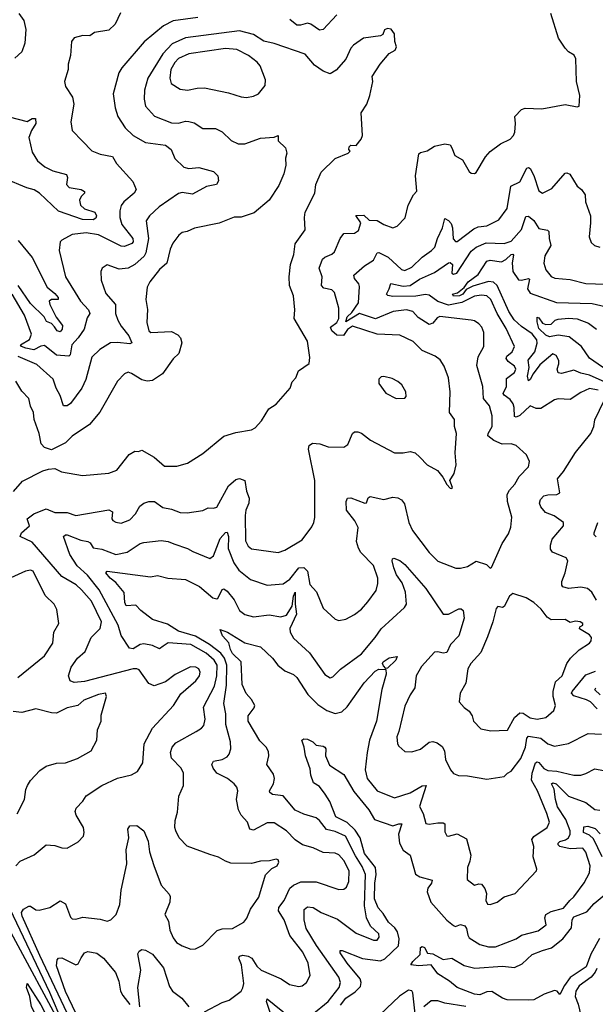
# Model space of a CAD drawing. Extents: x 1246230 to 1426786, y 660032 to 763141.
# Tile 436 of 566: x 1409493 to 1412799, y 688809 to 694460. Entities that reach past the tile are written whole.
import ezdxf

# ---------------------------------------------------------------- set-up
doc = ezdxf.new("R2010")
doc.units = 0

msp = doc.modelspace()

# ---------------------------------------------------------------- linework, layer by layer
at = {"layer": '0CON10XD'}
for points in [[(1410070.9, 694499.1), (1410041.9, 694435), (1410005, 694401.1), (1409922.9, 694387.1), (1409895, 694367.5), (1409855, 694370), (1409805, 694356.2), (1409790.8, 694335), (1409784, 694255), (1409771.4, 694205), (1409772, 694175), (1409749.2, 694105), (1409755, 694076.7), (1409795.8, 694015), (1409804, 693975), (1409786.7, 693875), (1409793.8, 693825), (1409853.8, 693763.8), (1409907, 693707), (1409955, 693688.5), (1410026, 693675), (1410048.6, 693635), (1410142.2, 693532.2), (1410161.1, 693485), (1410150, 693465), (1410090.9, 693415), (1410076.5, 693393.5), (1410067, 693363), (1410068.2, 693325), (1410078.9, 693285), (1410141.8, 693205), (1410145.4, 693185), (1410136.9, 693175), (1410095, 693159.2), (1410075, 693159.7), (1409945, 693226.2), (1409875, 693237.5), (1409793.4, 693226.6), (1409734.5, 693195.5), (1409726, 693185), (1409720, 693135), (1409756.2, 692985), (1409841.8, 692845), (1409887.5, 692795), (1409895.4, 692774.6), (1409880.9, 692749.1), (1409862.8, 692685), (1409828.8, 692635), (1409792, 692595), (1409783.3, 692536.7), (1409775, 692528.6), (1409704.2, 692535), (1409635, 692589.6), (1409615, 692586.7), (1409573.8, 692566.1), (1409527.5, 692575), (1409503.8, 692585), (1409496.9, 692595), (1409549.8, 692625), (1409560.6, 692655), (1409521.3, 692765), (1409449.4, 692885)], [(1409487.1, 694495), (1409516.9, 694455), (1409528.9, 694405), (1409522.5, 694325), (1409505.5, 694275), (1409465, 694240)], [(1410515, 694472.3), (1410375, 694453.8), (1410318.6, 694425), (1410207, 694333), (1410078.6, 694185), (1410061.9, 694155), (1410030, 694035), (1410040.6, 693955), (1410057.1, 693905), (1410098.9, 693838.9), (1410145, 693795.5), (1410215, 693755.5), (1410330.8, 693740.8), (1410362, 693715), (1410384.4, 693664.4), (1410434.7, 693614.7), (1410465, 693605.5), (1410521.1, 693611.1), (1410605, 693590), (1410630, 693565), (1410634, 693536), (1410622.5, 693515), (1410565, 693503.5), (1410485, 693459.6), (1410425, 693468.2), (1410405, 693463.6), (1410294.3, 693385.7), (1410238.1, 693335), (1410218.2, 693305), (1410233.1, 693205), (1410217.2, 693122.8), (1410207.7, 693102.3), (1410154.8, 693055.2), (1410115, 693035.2), (1410065, 693027.7), (1409995, 693052.5), (1409965.8, 693034.2), (1409958, 693015), (1409961.4, 692965), (1409988, 692888), (1410042.5, 692825), (1410043, 692775), (1410055.6, 692735.6), (1410075, 692700.5), (1410118.7, 692645), (1410136.9, 692605), (1410125, 692600.5), (1410055, 692608.5), (1410015, 692606.4), (1409953.1, 692566.9), (1409906.2, 692523.8), (1409873.6, 692395), (1409849.2, 692345), (1409785, 692257.3), (1409765, 692244), (1409745, 692243.6), (1409725.6, 692304.4), (1409701.5, 692345), (1409685, 692398.1), (1409591.9, 692481.9), (1409485, 692527.9)], [(1411315, 694487.5), (1411235, 694403.3), (1411215, 694401.1), (1411165, 694433.8), (1411145, 694440.4), (1411105, 694428.3), (1411085, 694429.2), (1411045, 694461.2)], [(1411974.3, 693724.3), (1411991.4, 693681.4), (1412036.4, 693656.4), (1412075, 693590), (1412085, 693580), (1412105, 693576.7), (1412115, 693582.5), (1412167.4, 693672.6), (1412195.4, 693704.6), (1412255, 693748.6), (1412308.8, 693775), (1412329.4, 693795), (1412337.1, 693815), (1412341.1, 693865), (1412336, 693905), (1412375, 693945.8), (1412395, 693952), (1412491.7, 693948.3), (1412625, 693973.8), (1412695, 693960), (1412706, 693964), (1412710, 694025), (1412690.8, 694105), (1412686.2, 694235), (1412677.7, 694257.7), (1412645, 694276.7), (1412625, 694296.7), (1412587.5, 694355), (1412542.9, 694495)], [(1409457, 691753), (1409508.6, 691811.4), (1409625, 691870.5), (1409658.9, 691881.1), (1409694.4, 691884.4), (1409732.5, 691865), (1409854.3, 691844.3), (1410005, 691857.8), (1410050, 691875), (1410121.2, 691965), (1410155, 691983.3), (1410175, 691982.5), (1410195, 691990), (1410265, 691949.2), (1410325, 691897.5), (1410395, 691898.6), (1410456.2, 691915), (1410545, 691971.4), (1410665, 692069.4), (1410735, 692091.5), (1410824.1, 692105.9), (1410845, 692118.8), (1410882.2, 692157.8), (1410923.6, 692226.4), (1410965, 692254), (1411046, 692345), (1411058.3, 692381.7), (1411078.8, 692405), (1411093.3, 692445), (1411155, 692487.5), (1411158.3, 692521.7), (1411145.9, 692615.9), (1411069.2, 692745), (1411072.5, 692795), (1411065.8, 692875), (1411041.4, 692935), (1411040, 692985), (1411047.8, 693055), (1411066.9, 693113.1), (1411075.5, 693174.5), (1411132, 693255), (1411128.6, 693325), (1411133.1, 693355), (1411188.6, 693465), (1411194.4, 693515), (1411225, 693586.2), (1411305, 693663.3), (1411380, 693695), (1411390, 693705), (1411382.5, 693715), (1411385, 693730), (1411395, 693740), (1411425, 693737.5), (1411453.3, 693775), (1411461.2, 693795), (1411454.3, 693925), (1411485.8, 693975), (1411504, 694025), (1411520, 694105), (1411516.7, 694135), (1411563.8, 694205), (1411614.4, 694265.6), (1411648.8, 694285), (1411656.2, 694305), (1411646.7, 694335), (1411645, 694380), (1411626.4, 694406.4), (1411605, 694410), (1411587, 694403), (1411577.5, 694375), (1411565, 694367.5), (1411467.5, 694355), (1411410, 694315), (1411395, 694296.7), (1411365.6, 694234.4), (1411309.7, 694170.3), (1411275, 694150), (1411235, 694164.2), (1411185, 694198.6), (1411132.4, 694262.4), (1410955, 694323.6), (1410895, 694337.8), (1410835, 694375.3), (1410755, 694395.9), (1410445, 694357.1), (1410368.3, 694321.7), (1410314.8, 694265.2), (1410228.7, 694125), (1410210.3, 694055), (1410207.3, 694005), (1410216.2, 693965), (1410267.4, 693907.4), (1410365, 693868.7), (1410405, 693866), (1410445, 693877.3), (1410465, 693876.8), (1410495, 693867.5), (1410545, 693835.7), (1410616.4, 693836.4), (1410655, 693816.9), (1410706.7, 693766.7), (1410748.3, 693748.3), (1410785, 693747.8), (1410875, 693780), (1410953.3, 693786.7), (1410976.4, 693796.4), (1410977.5, 693765), (1411018.8, 693725), (1411027.1, 693695), (1411020, 693665), (1411020.8, 693625), (1411009.4, 693575), (1410981.2, 693508.8), (1410925.4, 693424.6), (1410838.9, 693351.1), (1410816.4, 693343.6), (1410765, 693327.5), (1410725, 693327.5), (1410637.6, 693292.4), (1410495.9, 693264.1), (1410455, 693243.8), (1410425, 693238.8), (1410405.9, 693224.1), (1410372.4, 693177.6), (1410356.3, 693143.7), (1410337.8, 693062.2), (1410295, 693027.5), (1410239.5, 692955), (1410225.4, 692924.6), (1410216.7, 692855), (1410227.2, 692797.2), (1410222.7, 692722.7), (1410235, 692674.2), (1410245.5, 692665.6), (1410365, 692670), (1410401.3, 692651.3), (1410416.2, 692635), (1410424, 692605), (1410407.5, 692545), (1410375, 692513.8), (1410313.1, 692426.9), (1410255, 692388.9), (1410225, 692385.6), (1410193.7, 692393.7), (1410135, 692430.6), (1410115, 692436.7), (1410095, 692427.1), (1410054.7, 692385.3)], [(1410795, 694014.4), (1410835, 694021.1), (1410864.6, 694035.4), (1410903.3, 694083.3), (1410904.2, 694115.8), (1410873.6, 694195), (1410857.3, 694217.3), (1410806.7, 694255), (1410739.4, 694289.4), (1410675.5, 694294.5), (1410465, 694264.2), (1410405, 694237.9), (1410383.8, 694215), (1410361.3, 694175), (1410355.5, 694125.6), (1410363.1, 694095), (1410415, 694061.4), (1410456.4, 694056.4), (1410512, 694068.1), (1410555, 694069.1), (1410691.2, 694041.2), (1410765, 694016.7), (1410795, 694014.4)], [(1409433.1, 693903.1), (1409535, 693876.7), (1409565, 693893.2), (1409583.9, 693893.9), (1409585.5, 693864.5), (1409560.3, 693825), (1409545.3, 693785), (1409565, 693700.8), (1409595, 693650.6), (1409637.1, 693615), (1409682.4, 693592.4), (1409761.5, 693571.5), (1409767.1, 693555), (1409760.8, 693515), (1409777.8, 693497.8), (1409845.7, 693485.7), (1409864.5, 693475), (1409864.6, 693465), (1409845.4, 693445), (1409836.5, 693425), (1409842.5, 693395), (1409864.3, 693374.3), (1409925.2, 693355.2), (1409934.6, 693335), (1409929.5, 693320.5), (1409915, 693311.7), (1409853.8, 693313.8), (1409715, 693361), (1409606.7, 693465), (1409575, 693484.3), (1409534.7, 693494.7), (1409405, 693548.2)], [(1409470, 689605), (1409495, 689630.8), (1409575, 689667.5), (1409645, 689724.2), (1409695, 689721.4), (1409735, 689707.5), (1409765, 689706), (1409828.8, 689741.2), (1409858.8, 689775), (1409864, 689795), (1409860, 689825), (1409817.5, 689895), (1409812, 689915), (1409816.2, 689935), (1409854.6, 689975.4), (1409874.1, 690005.9), (1409965, 690064.5), (1410055, 690107.1), (1410134.4, 690125.6), (1410168.8, 690145), (1410200, 690195), (1410207.8, 690305), (1410255.8, 690394.2), (1410376.9, 690525), (1410418.9, 690591.1), (1410505, 690665.5), (1410524.6, 690695), (1410529.2, 690715), (1410521.1, 690735), (1410504.7, 690744.7), (1410474, 690746), (1410385, 690701.9), (1410330.3, 690659.7), (1410265, 690637.1), (1410235, 690650.8), (1410179.3, 690729.3), (1410165, 690735.6), (1410145, 690734.5), (1409865, 690661.8), (1409805.8, 690655.8), (1409783.3, 690665), (1409773.5, 690695), (1409788.7, 690745), (1409825, 690796.7), (1409868.9, 690835), (1409903.1, 690915), (1409955, 690966.2), (1409962.7, 691005), (1409905, 691122.7), (1409847.9, 691187.9), (1409816.3, 691216.3), (1409735.5, 691265.5), (1409565, 691461.9), (1409496.2, 691495), (1409502.5, 691515), (1409548.6, 691555), (1409536.5, 691595), (1409574.3, 691625), (1409645, 691652.5), (1409695, 691632.7), (1409765, 691631.1), (1409815, 691614), (1410005, 691648.1), (1410026.2, 691635), (1410022.5, 691595), (1410026.9, 691586.9), (1410045, 691575.7), (1410075, 691571.4), (1410125, 691590.5), (1410157.3, 691625), (1410182.4, 691667.6), (1410206.7, 691685), (1410235, 691694.3), (1410266.2, 691695), (1410315, 691661.1), (1410365, 691651.1), (1410415, 691631.5), (1410455, 691630.5), (1410545, 691644.4), (1410575, 691659.2), (1410605, 691656.7), (1410625, 691663.3), (1410691.5, 691785), (1410735, 691820.9), (1410755, 691827.1), (1410785.5, 691815), (1410795.4, 691755), (1410810.8, 691715), (1410808.9, 691685), (1410790.8, 691645), (1410787.9, 691615), (1410788.8, 691468.8), (1410805, 691438.6), (1410825, 691422.7), (1410976.8, 691403.2), (1411015, 691415.5), (1411114.4, 691475.6), (1411170.3, 691549.7), (1411182.5, 691575), (1411187, 691603), (1411186.9, 691815), (1411151.1, 691995), (1411155, 692016.2), (1411175, 692030.8), (1411216.8, 692026.8), (1411265, 692008.5), (1411355, 692006.9), (1411377, 692023), (1411405, 692086.2), (1411415, 692094), (1411435, 692095.8), (1411455, 692087.5), (1411506.6, 692046.6), (1411645, 691974.2), (1411695, 691974.4), (1411735, 691982.5), (1411764.2, 691974.2), (1411790.3, 691950.3), (1411833.8, 691905), (1411892.1, 691872.1), (1411923.3, 691835), (1411945, 691792.5), (1411965, 691772.5), (1411975, 691770), (1411977.5, 691775), (1411962.5, 691815), (1411987.5, 691855), (1412000, 691905), (1411993.3, 691975), (1412000.8, 692085), (1411989.2, 692125), (1411989.2, 692165), (1411961.4, 692205), (1411964.4, 692325), (1411955.4, 692405), (1411931.2, 692471.2), (1411907.4, 692507.4), (1411879.8, 692529.8), (1411805, 692561.8), (1411752.7, 692612.7), (1411675, 692650.5), (1411545, 692654.8), (1411405, 692700.8), (1411375, 692682.8), (1411352, 692648), (1411315, 692649.6), (1411284.9, 692675), (1411277.2, 692695), (1411315, 692723.1), (1411326.3, 692745), (1411326.2, 692805), (1411301.5, 692895), (1411285, 692910.4), (1411239.8, 692919.8), (1411225.9, 692935), (1411230, 692985), (1411212.9, 693035), (1411232.2, 693085), (1411245, 693098.1), (1411285.4, 693114.6), (1411301.5, 693128.5), (1411333.6, 693205), (1411355, 693233.1), (1411415, 693236), (1411439.1, 693250.9), (1411451.1, 693295), (1411423.1, 693336.9), (1411468.9, 693339), (1411500.2, 693310.2), (1411545, 693308.2), (1411585, 693284.3), (1411635, 693266), (1411660, 693275), (1411706.1, 693323.9), (1411723.3, 693395), (1411753.8, 693455), (1411774, 693476), (1411765.4, 693565), (1411785, 693690), (1411795, 693698.8), (1411833, 693707), (1411875.6, 693734.4), (1411935, 693747.1), (1411965, 693741.2), (1411974.3, 693724.3)], [(1412174.1, 691334.1), (1412195, 691312.5), (1412203, 691317), (1412262.9, 691455), (1412300.9, 691509.1), (1412312.7, 691547.3), (1412319.1, 691605), (1412294.1, 691695.9), (1412293.1, 691735), (1412305, 691760), (1412337.1, 691795), (1412362.1, 691837.9), (1412414.2, 691895), (1412420.8, 691925), (1412403.4, 691963.4), (1412345, 692017.1), (1412315, 692026.7), (1412263.3, 692023.3), (1412215, 692044.5), (1412181.4, 692071.4), (1412183.3, 692085), (1412206.8, 692125), (1412206.9, 692186.9), (1412190.8, 692245), (1412156.2, 692286.2), (1412152.7, 692355), (1412117.5, 692475), (1412125.7, 692525), (1412157.5, 692585), (1412158.5, 692665), (1412147.8, 692695), (1412129.4, 692715), (1412105, 692731.9), (1412086.4, 692736.4), (1411905, 692757.7), (1411890.1, 692749.9), (1411865, 692717.8), (1411845, 692710.4), (1411782, 692752), (1411750.5, 692785), (1411715, 692794.8), (1411637.5, 692785), (1411536.6, 692743.4), (1411445, 692773.8), (1411365, 692726.2), (1411373.1, 692755), (1411400.3, 692779.7), (1411438.3, 692835), (1411445, 692930), (1411440, 692945), (1411415.4, 692975), (1411412.5, 692995), (1411472.4, 693047.6), (1411525, 693080.6), (1411545, 693121.8), (1411555.6, 693124.4), (1411608.2, 693098.2), (1411685, 693027.1), (1411705, 693020.7), (1411745, 693040), (1411805, 693098.2), (1411857.5, 693135), (1411877.7, 693155), (1411891.4, 693205), (1411921.6, 693265), (1411935, 693318.8), (1411955, 693307.8), (1411969.9, 693289.9), (1411978.2, 693265), (1411982.9, 693202.9), (1411995, 693188), (1412005, 693187.5), (1412100.1, 693259.9), (1412125, 693270.9), (1412175, 693277.9), (1412245, 693312.2), (1412292.7, 693377.3), (1412313.8, 693505), (1412365, 693530.5), (1412405, 693608), (1412415, 693612.5), (1412425, 693605.8), (1412446.3, 693566.3), (1412475, 693478), (1412495, 693464.4), (1412548.6, 693491.4), (1412625, 693579.2), (1412635, 693582), (1412653.2, 693573.2), (1412694.3, 693505), (1412718.8, 693485), (1412740.8, 693455), (1412741.4, 693415), (1412770, 693335), (1412770, 693295), (1412762.5, 693215), (1412775, 693182.5), (1412793.3, 693165), (1412825, 693154.2)], [(1412815.4, 692335), (1412765, 692344.6), (1412715, 692321.1), (1412655, 692281.4), (1412585, 692284.4), (1412565, 692279.4), (1412485, 692228.2), (1412458, 692228), (1412425, 692243.3), (1412365, 692188.1), (1412345, 692178.8), (1412335, 692182), (1412333.3, 692235), (1412326.7, 692255), (1412309.8, 692279.8), (1412274.8, 692304.8), (1412270, 692315), (1412287.9, 692355), (1412289.2, 692400.8), (1412334.6, 692435), (1412342, 692455), (1412335, 692471.2), (1412297.7, 692497.7), (1412285.9, 692515), (1412291.2, 692528.8), (1412320.7, 692555), (1412333.6, 692585), (1412287.1, 692687.1), (1412234.4, 692775), (1412199.4, 692855), (1412175, 692875.3), (1412145, 692878.6), (1412105, 692873.3), (1412032, 692838), (1411955, 692822.4), (1411893.3, 692843.3), (1411845, 692879.6), (1411824, 692884), (1411766.9, 692873.1), (1411635, 692872.6), (1411607.5, 692877.5), (1411598.6, 692885), (1411615.2, 692915), (1411623.4, 692946.6), (1411695, 692931), (1411734.8, 692935.2), (1411788.8, 692971.2), (1411875, 693010.2), (1411955, 693065.4), (1411965, 693066.9), (1411977.7, 693055), (1411974.7, 693004.7), (1411985, 693000), (1412004, 693005), (1412085, 693132.4), (1412115, 693154.7), (1412171, 693179), (1412275, 693176.4), (1412315, 693190), (1412374.2, 693255.8), (1412400, 693330), (1412415, 693331.8), (1412445, 693307.3), (1412475, 693262.7), (1412523.3, 693253.3), (1412532.5, 693245), (1412532.7, 693205), (1412543.2, 693165), (1412509.5, 693105), (1412502.5, 693062.5), (1412513.5, 693025), (1412545, 692987.1), (1412566.7, 692976.7), (1412655, 692968.8), (1412745, 692946.2), (1412855, 692942.3)], [(1409483.5, 693193.5), (1409565, 693095.6), (1409650, 692925), (1409695, 692888.9), (1409713.8, 692865), (1409713.3, 692855), (1409675.3, 692854.7), (1409661.8, 692845), (1409665.4, 692825), (1409703.2, 692753.2), (1409738.5, 692705), (1409736.9, 692685), (1409725, 692669.4), (1409708.1, 692675), (1409692.9, 692697.1), (1409675, 692716.6), (1409647.6, 692727.6), (1409633.1, 692755), (1409555, 692830.8), (1409484.9, 692934.9)], [(1412855, 692380), (1412765, 692419.7), (1412715, 692432.1), (1412675, 692449.8), (1412605, 692430), (1412585, 692433.3), (1412580, 692455), (1412589.7, 692485), (1412589.1, 692505), (1412574, 692534), (1412555, 692542.7), (1412480.5, 692479.5), (1412441.9, 692428.1), (1412425, 692394.4), (1412415, 692388), (1412410, 692415), (1412418.3, 692465), (1412413.5, 692506.5), (1412451.6, 692555), (1412464.3, 692604.2), (1412463.4, 692623.4), (1412435, 692658.1), (1412375, 692698.8), (1412331.7, 692738.3), (1412301, 692785), (1412235.1, 692935.1), (1412213.3, 692953.3), (1412185, 692957.4), (1412095, 692930.8), (1412057.5, 692912.5), (1412037.7, 692885), (1412019.4, 692875), (1411985, 692874.4), (1411979.2, 692885), (1412006.6, 692893.4), (1412046.3, 692923.6), (1412068.4, 692955), (1412125, 692997.6), (1412175.2, 693074.8), (1412195, 693080.9), (1412259.1, 693070.9), (1412285, 693084.7), (1412315, 693113.3), (1412325.2, 693115.2), (1412328.1, 693108.1), (1412320.2, 693065), (1412324.2, 693014.2), (1412357.8, 692967.8), (1412375, 692965.2), (1412415, 692975.4), (1412420.8, 692970.8), (1412409.4, 692915), (1412425, 692890.4), (1412575, 692836.4), (1412781.1, 692831.1), (1412854.4, 692814.4)], [(1412919.7, 692409.7), (1412765, 692518.6), (1412718.5, 692585), (1412649.3, 692639.3), (1412585, 692649.7), (1412535, 692640.5), (1412515, 692650.2), (1412475, 692688.8), (1412464.1, 692725.9), (1412465, 692752.5), (1412475, 692750), (1412495, 692719.1), (1412515, 692711.4), (1412545, 692713.2), (1412568.8, 692735), (1412585, 692741.3), (1412645, 692747.3), (1412695, 692744), (1412758.8, 692718.8), (1412805.7, 692685)], [(1410054.7, 692385.3), (1409952.7, 692207.3), (1409893, 692137), (1409795, 692069.2), (1409755, 692031.9), (1409675, 691991.4), (1409635, 692004.2), (1409616.4, 692026.4), (1409605.4, 692085.4), (1409575.7, 692165), (1409572.9, 692205), (1409555, 692242.5), (1409545, 692286), (1409505, 692328), (1409470.8, 692385)], [(1411655, 692286.7), (1411705, 692287.5), (1411713, 692297), (1411710, 692325), (1411686.7, 692365), (1411665, 692383.8), (1411631.7, 692401.7), (1411585, 692413.3), (1411569.3, 692410.7), (1411555, 692397.5), (1411555, 692372.5), (1411595, 692316.7), (1411655, 692286.7)], [(1412805, 691129.5), (1412777.7, 691175), (1412754, 691195), (1412715, 691204.2), (1412645, 691196.1), (1412612.9, 691205), (1412605.5, 691215), (1412606.2, 691235), (1412625.4, 691285), (1412641.4, 691355), (1412631.1, 691371.1), (1412552.5, 691405), (1412542, 691422), (1412540.5, 691445), (1412550.7, 691479.3), (1412616.2, 691555), (1412616.2, 691575), (1412562.2, 691612.2), (1412512, 691632), (1412485.5, 691665), (1412478.9, 691685), (1412483.1, 691706.9), (1412503.3, 691726.7), (1412525, 691733.6), (1412577.5, 691735), (1412594.2, 691745), (1412581.9, 691825), (1412615, 691868.1), (1412685, 691976.9), (1412772.5, 692085), (1412789.2, 692125), (1412796.1, 692163.9), (1412848.9, 692275)], [(1409799.6, 688685), (1409609.2, 689089.2), (1409506.9, 689315), (1409503.5, 689336.5), (1409515, 689356.2), (1409545, 689373.3), (1409555, 689373.1), (1409585, 689351.4), (1409605, 689349.4), (1409665, 689365.6), (1409725, 689404), (1409755.3, 689385.3), (1409785, 689310), (1409795, 689300), (1409815, 689298), (1409855, 689310), (1409955, 689298.6), (1409995, 689286.2), (1410015.8, 689294.2), (1410046, 689325), (1410067.6, 689382.4), (1410075.5, 689464.5), (1410107.5, 689615), (1410104.6, 689695), (1410120, 689765), (1410114.3, 689815), (1410125, 689833.3), (1410165, 689836.2), (1410205.5, 689805.5), (1410230.6, 689745), (1410239.1, 689685), (1410264.1, 689605.9), (1410305, 689493.8), (1410351.9, 689441.9), (1410357.9, 689427.9), (1410355.6, 689395), (1410325.8, 689325), (1410346.9, 689286.9), (1410355.5, 689235), (1410375, 689190), (1410394, 689165), (1410425, 689144.2), (1410475, 689126), (1410502.7, 689127.3), (1410545, 689148), (1410627, 689233), (1410655, 689242.5), (1410715, 689244.4), (1410779.7, 689280.3), (1410797.1, 689302.9), (1410817.5, 689355), (1410866.7, 689425), (1410905, 689552.5), (1410940.4, 689589.6), (1410970.8, 689605), (1410981.9, 689625), (1410977.6, 689637.6), (1410965, 689641.9), (1410927.3, 689632.7), (1410875, 689631.1), (1410825, 689616.7), (1410705, 689620), (1410675, 689630), (1410635, 689654.4), (1410585, 689668.6), (1410455, 689717.5), (1410408.6, 689765), (1410388.6, 689805), (1410383.3, 689825), (1410385.5, 689865), (1410398.6, 689911.4), (1410406.4, 690003.6), (1410434.5, 690065), (1410434.4, 690135), (1410420, 690165), (1410365, 690222.5), (1410358.1, 690255), (1410368.1, 690285), (1410389.1, 690310.9), (1410505.7, 690375), (1410537.5, 690395), (1410549.8, 690410.2), (1410558.8, 690445), (1410549.1, 690515), (1410611.2, 690635), (1410624.8, 690694.8), (1410626.2, 690755), (1410609.6, 690785), (1410564.2, 690825), (1410475, 690874.8), (1410345, 690883.5), (1410317.1, 690865), (1410295, 690850.4), (1410255, 690868.8), (1410205, 690878.5), (1410185, 690873.6), (1410145, 690849.5), (1410123.3, 690853.3), (1410075.3, 690925.3), (1410057.7, 690985), (1409948.5, 691188.5), (1409882.8, 691272.8), (1409823.6, 691325), (1409781.4, 691391.5), (1409744.7, 691495), (1409755, 691504.5), (1409765, 691503.9), (1409843.1, 691473.1), (1409885, 691465.2), (1409897.2, 691457.2), (1409915, 691429.6), (1409965, 691421.5), (1410045, 691391.3), (1410110, 691405), (1410185, 691453.8), (1410205, 691459.5), (1410305, 691472), (1410345, 691466.2), (1410377.5, 691452.5), (1410456.2, 691426.2), (1410487.6, 691407.6), (1410585, 691368), (1410605, 691384), (1410645, 691483.3), (1410675, 691517.5), (1410685, 691520), (1410692.7, 691495), (1410690, 691425), (1410722.2, 691342.2), (1410751, 691301), (1410817.8, 691247.8), (1410915, 691214.6), (1411005, 691222.3), (1411045, 691250), (1411095, 691314.8), (1411125.5, 691315.5), (1411146.6, 691295), (1411159.6, 691219.6), (1411197.6, 691177.6), (1411235, 691083.8), (1411305, 691020), (1411325, 691012.5), (1411365, 691019.2), (1411415, 691045.7), (1411455, 691077.1), (1411491.5, 691118.5), (1411539.4, 691185), (1411550, 691225), (1411549.1, 691255), (1411525, 691327.1), (1411452.9, 691402.9), (1411437.9, 691428), (1411426.9, 691465), (1411436.2, 691545), (1411417.1, 691585), (1411370, 691645), (1411367.5, 691695), (1411376, 691714), (1411395, 691715.7), (1411475, 691686), (1411485, 691687.5), (1411494.3, 691715.7), (1411505.8, 691724.2), (1411585, 691706.4), (1411635, 691720.5), (1411665, 691715.5), (1411685, 691704.4), (1411702.3, 691682.3), (1411728, 691575), (1411749.1, 691529.1), (1411845, 691402), (1411895, 691352), (1411997.7, 691312.3), (1412025, 691312), (1412065, 691322.5), (1412115, 691352), (1412174.1, 691334.1)], [(1412803.2, 691493.2), (1412792.9, 691502.9), (1412791.8, 691515), (1412812.3, 691575)], [(1410602.8, 691142.7), (1410624.4, 691135.6), (1410631.1, 691138.9), (1410655, 691190.8), (1410665, 691194.4), (1410685, 691181.2), (1410725, 691131.2), (1410755, 691070), (1410785, 691047.3), (1410835, 691033.6), (1410925, 691045.4), (1410993.2, 691033.2), (1411025, 691042.8), (1411057.3, 691095), (1411065, 691152.5), (1411075, 691174), (1411074.4, 691105), (1411082.3, 691047.7), (1411045, 690966), (1411046.2, 690945), (1411065, 690910.6), (1411157, 690826.9), (1411245, 690702.9), (1411275, 690684), (1411290.3, 690689.7), (1411335, 690731.9), (1411455, 690820.6), (1411535, 690914.5), (1411569.6, 690965), (1411703.2, 691086.8), (1411714.3, 691105.7), (1411708, 691175), (1411688.8, 691228.8), (1411657.7, 691275), (1411641.2, 691315), (1411632.5, 691355), (1411634, 691366), (1411640.7, 691369.3), (1411675, 691357.1), (1411705, 691334.4), (1411826.1, 691195), (1411925, 691047.8), (1411955, 691048.5), (1412015, 691079.4), (1412028.9, 691078.9), (1412039.1, 691069.1), (1412046.2, 691025), (1412015.4, 690924.7), (1411966.2, 690875), (1411945, 690829.2), (1411925, 690825.5), (1411895, 690833.1), (1411875, 690830.5), (1411801.2, 690748.8), (1411770, 690695), (1411762.5, 690625), (1411735, 690586.2), (1411705, 690520), (1411670.5, 690375), (1411658.1, 690345), (1411662.5, 690305), (1411670.3, 690290.3), (1411705, 690260.8), (1411745, 690258.1), (1411795, 690273.3), (1411845, 690314.5), (1411865, 690317.3), (1411890.6, 690310.6), (1411918.3, 690288.3), (1411932.5, 690265), (1411937.5, 690215), (1411967.1, 690155), (1411985, 690134.2), (1412012.4, 690122.4), (1412065, 690120.4), (1412175, 690100.6), (1412275, 690116), (1412293.6, 690136.4), (1412315, 690148), (1412370.6, 690219.4), (1412397.8, 690285), (1412405, 690337.5), (1412415, 690347.5), (1412485, 690337.3), (1412525, 690304.6), (1412565, 690290), (1412643.7, 690306.3), (1412757.2, 690362.8), (1412835, 690360)], [(1409481.2, 690685), (1409635, 690810), (1409682.3, 690882.3), (1409689.1, 690945), (1409716.7, 690995), (1409706.5, 691075), (1409690.5, 691105), (1409640, 691155), (1409570, 691295), (1409555, 691301.9), (1409525.4, 691294.6), (1409335, 691208.5)], [(1410555, 688765.8), (1410655, 688819.4), (1410695, 688832.5), (1410764.6, 688885.4), (1410775, 688903.3), (1410779.5, 688929.5), (1410766.8, 689035), (1410751.1, 689075), (1410755, 689085.6), (1410775, 689091.1), (1410805, 689085.9), (1410825.5, 689075), (1410855, 689028.5), (1410879.4, 689005), (1410994.6, 688954.6), (1411042.1, 688922.1), (1411095, 688910.8), (1411115, 688915.8), (1411140, 688935), (1411161.1, 688975), (1411149.6, 689045), (1411119.4, 689109.4), (1411044.3, 689204.3), (1411011.8, 689295), (1410980, 689345), (1410980.4, 689365), (1411011.5, 689405), (1411045, 689475.6), (1411065, 689492.7), (1411106.9, 689513.1), (1411195, 689512.7), (1411325, 689468.9), (1411355, 689469.5), (1411369, 689481), (1411384, 689515), (1411385.9, 689575.9), (1411355, 689634.5), (1411325, 689667.7), (1411305, 689676.8), (1411235, 689680.8), (1411177.9, 689708), (1411117.5, 689725), (1411074.2, 689754.2), (1411024.7, 689804.7), (1410955, 689850), (1410915, 689850), (1410835, 689808.9), (1410814.7, 689814.7), (1410800.5, 689855), (1410765, 689894), (1410748.9, 689925), (1410737.3, 689985), (1410745.5, 690035), (1410739.4, 690055), (1410725, 690074.3), (1410686, 690105), (1410624.3, 690135), (1410603.3, 690165), (1410597.1, 690185), (1410606.7, 690205), (1410655, 690213.6), (1410685, 690228.9), (1410696.2, 690245), (1410704.6, 690275), (1410704.1, 690315), (1410676.1, 690416.1), (1410676.7, 690476.7), (1410665.3, 690535), (1410680.5, 690640.5), (1410682.1, 690755), (1410669.5, 690795), (1410647.4, 690825), (1410583.8, 690873.8), (1410501.9, 690921.9), (1410405, 690951.8), (1410341, 690991), (1410255, 691017.3), (1410189.2, 691069.2), (1410160.6, 691100.6), (1410105, 691096.4), (1410096.4, 691115), (1410093.7, 691173.7), (1410045, 691231.1), (1410011.6, 691255), (1409987.5, 691285), (1409995, 691295.2), (1410243.2, 691263.2), (1410285, 691270.6), (1410344.2, 691254.2), (1410445, 691247.5), (1410525, 691208.1), (1410602.8, 691142.7)], [(1412198.3, 690378.3), (1412295, 690382), (1412335.3, 690455), (1412365, 690482.2), (1412385, 690480.7), (1412425, 690452.7), (1412465, 690445.4), (1412513.8, 690456.2), (1412560, 690495), (1412570, 690525), (1412556.3, 690575), (1412555.7, 690605), (1412569.9, 690660.1), (1412607.8, 690695), (1412634.5, 690765), (1412655.5, 690795), (1412705, 690844.4), (1412765, 690882.5), (1412775.4, 690895), (1412776.9, 690915), (1412765, 690929.1), (1412707.5, 690965), (1412710, 690975), (1412727.5, 690985), (1412727.5, 690995), (1412712.5, 691005), (1412685, 691008), (1412655, 691001.2), (1412625, 691018), (1412545, 691016.2), (1412521.3, 691031.3), (1412487.5, 691077.5), (1412445, 691115.8), (1412401.7, 691141.7), (1412325, 691166.2), (1412305, 691152.5), (1412275, 691093.3), (1412265, 691086.7), (1412238.3, 691091.7), (1412229.3, 691080.7), (1412210, 691005), (1412178.8, 690918.8), (1412141.7, 690828.3), (1412084, 690766), (1412065.6, 690735), (1412055, 690653.3), (1412022.2, 690595), (1412017.5, 690545), (1412045, 690512), (1412075, 690492), (1412090.6, 690465), (1412098.1, 690435), (1412140.7, 690390.7), (1412198.3, 690378.3)], [(1411460.2, 689600.2), (1411421.2, 689661.2), (1411363.6, 689773.6), (1411305, 689801.7), (1411255, 689812.4), (1411214.3, 689864.3), (1411195, 689880), (1411125, 689900), (1411075, 689923.1), (1411005.2, 690005.2), (1410945, 690014.4), (1410928.9, 690025), (1410927.8, 690035), (1410950, 690075), (1410956.5, 690105), (1410949.8, 690129.8), (1410912.2, 690185), (1410923.1, 690235), (1410921.2, 690261.2), (1410907.8, 690285), (1410872.3, 690322.3), (1410805.6, 690435), (1410804.6, 690465.4), (1410838.9, 690511.1), (1410842.5, 690525), (1410825, 690558.9), (1410793.8, 690593.8), (1410771.1, 690645), (1410764.6, 690775), (1410715, 690823.3), (1410703.8, 690845), (1410694.2, 690884.2), (1410658.2, 690925), (1410645, 690960), (1410685.6, 690945.6), (1410785, 690883.8), (1410875, 690860.6), (1410944.2, 690795), (1410975.3, 690755.3), (1411015, 690723.3), (1411065, 690701.5), (1411084.5, 690685), (1411148.2, 690588.2), (1411205, 690529.6), (1411256.9, 690495), (1411305, 690478), (1411342.5, 690487.5), (1411374.3, 690515.8), (1411470.8, 690655), (1411535, 690721.9), (1411555, 690731.9), (1411595, 690730), (1411597.8, 690705), (1411573.4, 690616.6), (1411542.6, 690435), (1411501.6, 690325), (1411487.7, 690255), (1411476.7, 690155), (1411489.2, 690105), (1411545.5, 690035), (1411645, 689994.4), (1411735, 690023.3), (1411805, 690063.8), (1411827.5, 690065), (1411789.2, 689945), (1411810.5, 689905), (1411825, 689846.7), (1411845, 689842.9), (1411895, 689851.8), (1411925, 689850), (1411934.2, 689844.2), (1411935, 689800), (1411945, 689776.7), (1411955, 689774.3), (1412005, 689787.1), (1412058.3, 689758.3), (1412083.3, 689665), (1412078.6, 689631.4), (1412064.3, 689595), (1412062, 689525), (1412105, 689492.5), (1412128.8, 689501.2), (1412145, 689498.8), (1412165, 689473.8), (1412174.5, 689444.5), (1412170.8, 689405), (1412180, 689385), (1412195, 689381.2), (1412234.3, 689395.7), (1412275, 689427.1), (1412337.5, 689445), (1412460, 689575), (1412462.5, 689585), (1412440.9, 689655), (1412445.4, 689715), (1412434.3, 689755.7), (1412445, 689772.8), (1412522.5, 689825), (1412534.6, 689855), (1412520.3, 689905), (1412465.8, 690035), (1412432.4, 690095), (1412436.1, 690135), (1412455.4, 690194.7), (1412465, 690201.5), (1412475, 690196.2), (1412503.1, 690163.1), (1412525, 690151.6), (1412577.6, 690147.5), (1412675, 690124.5), (1412714.5, 690124.5), (1412745, 690133.5), (1412795, 690160.9), (1412885, 690144.4)], [(1411595, 690736.7), (1411581.2, 690751.2), (1411576, 690765), (1411580.8, 690775), (1411615, 690798), (1411660, 690805), (1411653.3, 690785), (1411605, 690738.8), (1411595, 690736.7)], [(1412809.1, 690505), (1412770, 690545), (1412747.7, 690557.7), (1412675, 690580.6), (1412662.5, 690595), (1412665, 690603.8), (1412745, 690699.7), (1412799.4, 690720.6)], [(1412827.2, 690585), (1412795.3, 690615), (1412802, 690625)], [(1409478.1, 689901.9), (1409520.5, 689985), (1409528.1, 690041.9), (1409537.5, 690065), (1409555.7, 690094.3), (1409609.1, 690150.9), (1409645, 690176.7), (1409705, 690192.5), (1409755, 690194.6), (1409825, 690220), (1409902.5, 690265), (1409935.8, 690325), (1409940, 690385), (1409960, 690435), (1409960.9, 690469.1), (1409992.2, 690575), (1409985, 690595.5), (1409945, 690587.2), (1409861.9, 690555), (1409826.3, 690523.7), (1409765, 690511.2), (1409705, 690480.5), (1409675, 690482.5), (1409585, 690505.5), (1409505, 690483.3), (1409455, 690489.2)], [(1411335.6, 688804.4), (1411365, 688844.2), (1411419.7, 688880.3), (1411449.4, 688910.6), (1411453.6, 688935), (1411447.7, 688955), (1411374, 689045), (1411333.5, 689105), (1411332.4, 689117.6), (1411345, 689118.1), (1411462, 689072), (1411565, 689058.9), (1411590.4, 689069.6), (1411667.5, 689145), (1411672.4, 689185), (1411663.3, 689225), (1411648.1, 689248.1), (1411611.1, 689281.1), (1411580.7, 689330.7), (1411552.2, 689362.2), (1411529.6, 689415), (1411532.4, 689505), (1411540.7, 689555), (1411536, 689595), (1411473.5, 689675), (1411448, 689765), (1411418.6, 689808.6), (1411372.8, 689852.8), (1411307.5, 689885), (1411273.2, 689973.2), (1411246.9, 690015), (1411215, 690058.6), (1411179.5, 690079.5), (1411164.6, 690124.5), (1411161.7, 690161.7), (1411134, 690235), (1411126.2, 690285), (1411112.5, 690325), (1411125, 690333.3), (1411145, 690331.2), (1411176.2, 690315), (1411196, 690296), (1411235, 690291.5), (1411245.8, 690285), (1411251.9, 690275), (1411248.6, 690235), (1411271.3, 690181.3), (1411355, 690128), (1411411.5, 690031.5), (1411497.8, 689925), (1411529.8, 689869.8), (1411635, 689833.9), (1411669.4, 689845), (1411686.7, 689845), (1411668.4, 689785), (1411673.4, 689733.4), (1411695, 689694.5), (1411735, 689666.2), (1411766.5, 689556.5), (1411791.1, 689541), (1411862.5, 689522.5), (1411858.6, 689505), (1411837.5, 689475), (1411833.6, 689455), (1411854.5, 689395), (1411945, 689293.1), (1411985, 689261.4), (1411995, 689255.7), (1412025, 689267.4), (1412049.1, 689259.1), (1412059.4, 689245), (1412065.7, 689205.7), (1412075, 689190), (1412135, 689152.7), (1412185, 689139.6), (1412225, 689140), (1412343.3, 689185), (1412374.6, 689205.5), (1412469.8, 689230.2), (1412516, 689265), (1412507.9, 689305), (1412515, 689325.6), (1412545, 689342.5), (1412615, 689360.6), (1412651.9, 689405), (1412674.6, 689425.4), (1412735, 689506), (1412765.9, 689564.1), (1412769.2, 689605), (1412745, 689682.5), (1412727.5, 689705), (1412655, 689701.8), (1412595.7, 689715), (1412584.6, 689725), (1412585.4, 689735), (1412595, 689743.2), (1412627, 689753), (1412644.1, 689765), (1412654.3, 689785), (1412654.8, 689805), (1412630.1, 689870.1), (1412581.9, 689941.9), (1412569.2, 689985), (1412561.6, 690045), (1412546.5, 690075), (1412555, 690081.1), (1412573.6, 690075), (1412645, 690004.1), (1412745, 689966.7), (1412795, 689927.1), (1412825, 689923.9)], [(1412837.6, 689655), (1412789.1, 689759.1), (1412765, 689780.5), (1412731.2, 689795), (1412732.2, 689827.8), (1412755, 689832.5), (1412798, 689818), (1412827.3, 689787.3)], [(1411170.7, 688749.3), (1411265, 688824.7), (1411327.5, 688905), (1411335.3, 688935), (1411325.4, 688965), (1411196.5, 689146.5), (1411138.7, 689245), (1411126.3, 689295), (1411127, 689353), (1411145, 689369.6), (1411177.5, 689365), (1411225, 689336.2), (1411317.3, 689297.3), (1411425, 689216.9), (1411525, 689176.9), (1411545, 689177.5), (1411558.1, 689195), (1411555, 689213.3), (1411506.9, 689256.9), (1411485.3, 689305.3), (1411472.5, 689375), (1411477.9, 689555), (1411460.2, 689600.2)], [(1412822.1, 689187.8), (1412772.8, 689097.2), (1412745.2, 689024.8), (1412655, 688962.5), (1412622, 688918), (1412595, 688866), (1412580, 688885), (1412565, 688888.3), (1412505, 688867.6), (1412445, 688835.9), (1412412.6, 688832.6), (1412292.9, 688835), (1412265, 688845.3), (1412205, 688883.1), (1412175, 688880.8), (1412135, 688862.9), (1412105, 688866.9), (1412005, 688905.7), (1411961.8, 688941.8), (1411895, 688984.3), (1411855, 689036.2), (1411785, 689030.9), (1411740, 689035), (1411750.9, 689055), (1411792.1, 689095), (1411794.5, 689135.5), (1411805, 689140.6), (1411816.9, 689135), (1411835, 689103.1), (1411865, 689098.5), (1411925, 689066.8), (1411975, 689074.3), (1412045, 689031.5), (1412107.1, 689017.1), (1412265, 689027.4), (1412335, 689020), (1412378.9, 689041.1), (1412435, 689095.4), (1412495, 689118.6), (1412546.8, 689133.2), (1412612.7, 689185), (1412661, 689249), (1412666.4, 689295), (1412675, 689310.6), (1412749.2, 689340.8), (1412791.5, 689388.5), (1412849.7, 689435)], [(1409285, 688800), (1409275, 688833.3), (1409261.1, 688855), (1409247.2, 688957.2), (1409247.3, 688995), (1409258.5, 689035), (1409285.4, 689084.6), (1409290.5, 689135), (1409302.9, 689175), (1409329.7, 689325), (1409335, 689346.2), (1409345, 689356.9), (1409365, 689343.8), (1409415, 689270.6), (1409765, 688620.5)], [(1409740.2, 688700.2), (1409665, 688877.1), (1409438.9, 689355)], [(1409855, 688673.6), (1409755, 688882.2), (1409705, 689030), (1409707.5, 689065), (1409715.6, 689074.4), (1409735, 689075.5), (1409815, 689035.6), (1409828.5, 689041.5), (1409846.2, 689076.2), (1409865, 689104), (1409885, 689112.5), (1409935, 689102.9), (1409975, 689074.4), (1410042.7, 688992.7), (1410062.6, 688942.6), (1410072.7, 688885), (1410085, 688859.4), (1410125, 688808.6)], [(1410182, 688795), (1410171.1, 688905), (1410188.9, 689005), (1410171.7, 689098.3), (1410178.8, 689115), (1410195, 689124), (1410215, 689120), (1410255, 689097.8), (1410319.6, 689019.6), (1410352.4, 688912.4), (1410370.6, 688885), (1410424.2, 688845), (1410465, 688795.7)], [(1412807.8, 689015), (1412796.8, 688993.2), (1412774.5, 688965.5), (1412705.4, 688915), (1412686.9, 688885), (1412683.8, 688855), (1412700.9, 688810.9), (1412714.6, 688745)], [(1409725, 688527.5), (1409705.5, 688545.6), (1409665, 688561.4), (1409641.1, 688605), (1409611.6, 688635), (1409612.6, 688695), (1409560.2, 688795), (1409550.5, 688855), (1409532.5, 688905), (1409535, 688929.4), (1409615, 688806.9), (1409685, 688669.1), (1409725, 688576), (1409733, 688537), (1409725, 688527.5)], [(1411763.5, 688755), (1411751.2, 688875), (1411745, 688886.7), (1411725, 688890.9), (1411674.8, 688855.2), (1411525.2, 688714.8)], [(1410936.8, 688745), (1410910.4, 688825), (1410915, 688840.8), (1411045, 688734.8)], [(1412055, 688797.3), (1411935, 688815.7), (1411895, 688828.6), (1411855, 688828.5), (1411814.6, 688795.4)]]:
    msp.add_lwpolyline(points, dxfattribs=at)

doc.saveas('drawing.dxf')
